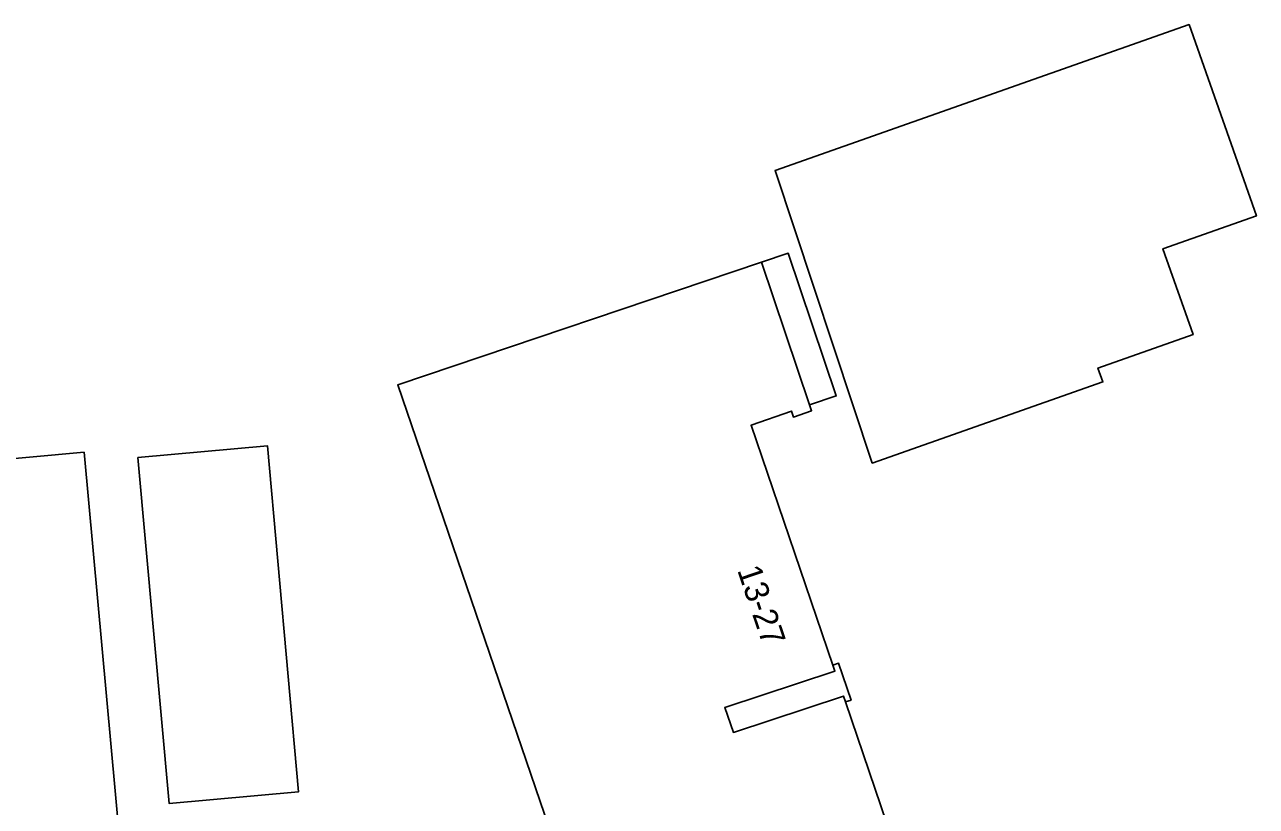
# Model space of a CAD drawing. Extents: x 159371 to 159986, y 382987 to 383597.
# Drawn here: x 159771.8 to 159823, y 383403.5 to 383436 of the extents above; entities that cross this region are included whole.
import ezdxf

# ---------------------------------------------------------------- set-up
doc = ezdxf.new("R2010")
doc.units = 0
for name, color, linetype in [('IMGEO_Erf', 7, 'Continuous'), ('IMGEO_Pand', 7, 'Continuous'), ('IMGEO_Pand_nummerreeks', 7, 'Continuous'), ('IMGEO_Voetpad_op_trap', 7, 'Continuous')]:
    doc.layers.add(name, color=color, linetype=linetype)

msp = doc.modelspace()

# ---------------------------------------------------------------- linework, layer by layer
at = {"layer": 'IMGEO_Erf'}
for points in [[(159820.241, 383435.998), (159823.04, 383428.04), (159819.152, 383426.672), (159820.407, 383423.103), (159816.447, 383421.71), (159816.651, 383421.13), (159807.05, 383417.752), (159803.004, 383429.935)], [(159802.443, 383426.11), (159803.551, 383426.483), (159805.549, 383420.55), (159804.441, 383420.177), (159804.526, 383419.932), (159803.77, 383419.669), (159803.685, 383419.915), (159802.006, 383419.331), (159805.408, 383409.347), (159805.646, 383409.426), (159806.168, 383407.892), (159805.931, 383407.814), (159809.378, 383397.699), (159809.618, 383397.783), (159809.724, 383397.481), (159796.842, 383393.077), (159787.292, 383421.008)], [(159783.168, 383404.077), (159777.777, 383403.59), (159776.478, 383417.986), (159781.868, 383418.473)], [(159774.241, 383418.212), (159776.47, 383393.811), (159735.813, 383390.097), (159733.584, 383414.498)]]:
    msp.add_lwpolyline(points, close=True, dxfattribs=at)
at = {"layer": 'IMGEO_Pand'}
for points in [[(159819.152, 383426.672), (159823.04, 383428.04), (159820.241, 383435.998), (159803.004, 383429.935), (159807.05, 383417.752), (159816.651, 383421.13), (159816.447, 383421.71), (159820.407, 383423.103)], [(159802.006, 383419.331), (159803.685, 383419.915), (159803.77, 383419.669), (159804.526, 383419.932), (159804.441, 383420.177), (159802.443, 383426.11), (159787.292, 383421.008), (159796.842, 383393.077), (159809.724, 383397.481), (159809.618, 383397.783), (159809.378, 383397.699), (159805.931, 383407.814), (159805.847, 383408.059), (159801.267, 383406.545), (159800.911, 383407.589), (159805.492, 383409.102), (159805.408, 383409.347)], [(159777.777, 383403.59), (159783.168, 383404.077), (159781.868, 383418.473), (159776.478, 383417.986)], [(159774.241, 383418.212), (159733.584, 383414.498), (159735.813, 383390.097), (159776.47, 383393.811)]]:
    msp.add_lwpolyline(points, close=True, dxfattribs=at)
at = {"layer": 'IMGEO_Voetpad_op_trap'}
for points in [[(159803.551, 383426.483), (159802.443, 383426.11), (159804.441, 383420.177), (159805.549, 383420.55)], [(159805.847, 383408.059), (159805.931, 383407.814), (159806.168, 383407.892), (159805.646, 383409.426), (159805.408, 383409.347), (159805.492, 383409.102), (159800.911, 383407.589), (159801.267, 383406.545)]]:
    msp.add_lwpolyline(points, close=True, dxfattribs=at)

# ---------------------------------------------------------------- texts
at = {"layer": 'IMGEO_Pand_nummerreeks'}
msp.add_text('13-27', height=1, rotation=288.8157, dxfattribs=at).set_placement((159801.418, 383413.306))

doc.saveas('drawing.dxf')
